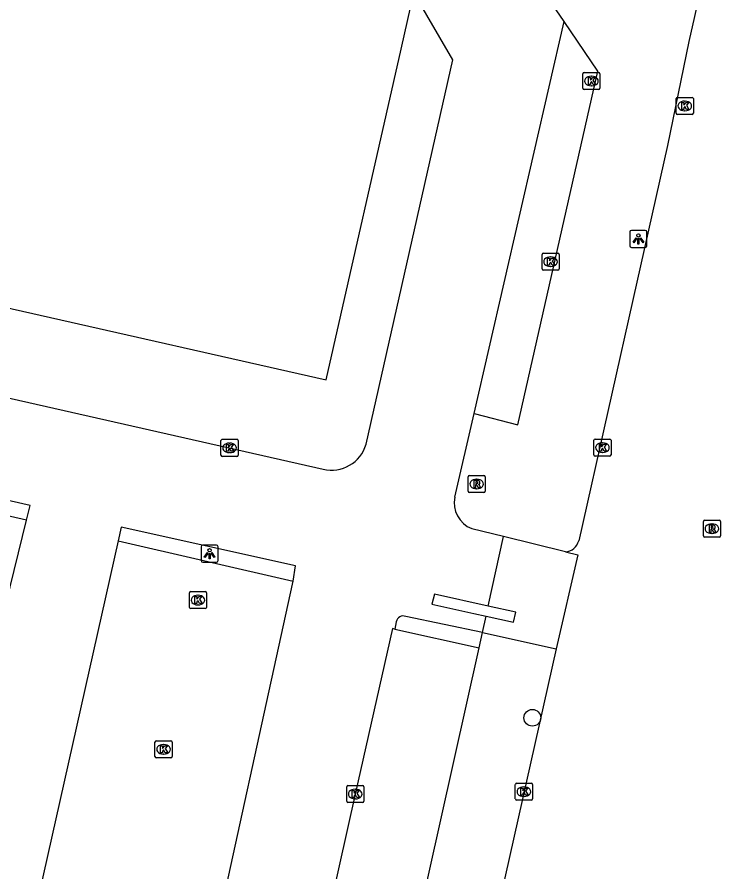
# Model space of a CAD drawing. Extents: x 162172 to 163187, y 382874 to 383684.
# Drawn here: x 162523.1 to 162564.7, y 383051.6 to 383101.7 of the extents above; entities that cross this region are included whole.
import ezdxf

# ---------------------------------------------------------------- set-up
doc = ezdxf.new("R2010")
doc.units = 0
for name, color, linetype in [('IMGEO_Boom', 7, 'Continuous'), ('IMGEO_Kolk', 7, 'Continuous'), ('IMGEO_Lichtpunt', 7, 'Continuous'), ('IMGEO_Pand', 7, 'Continuous'), ('IMGEO_Parkeervlak_open', 7, 'Continuous'), ('IMGEO_Rijbaan_lokaal_open', 7, 'Continuous'), ('IMGEO_Rioolput', 7, 'Continuous'), ('IMGEO_Voetpad_open', 7, 'Continuous')]:
    doc.layers.add(name, color=color, linetype=linetype)

msp = doc.modelspace()

# ---------------------------------------------------------------- linework, layer by layer
at = {"layer": 'IMGEO_Boom'}
msp.add_circle((162553.294, 383060.664), 0.489, dxfattribs=at)
at = {"layer": 'IMGEO_Kolk'}
for p, q in [((162556.254, 383097.539), (162556.254, 383098.391)), ((162556.329, 383098.465), (162557.181, 383098.465)), ((162556.742, 383098.245), (162556.767, 383098.245)), ((162557.255, 383098.391), (162557.255, 383097.539)), ((162556.765, 383097.685), (162556.74, 383097.685)), ((162557.181, 383097.465), (162556.329, 383097.465)), ((162561.723, 383096.081), (162561.723, 383096.933)), ((162561.798, 383097.007), (162562.65, 383097.007)), ((162562.211, 383096.787), (162562.236, 383096.787)), ((162562.724, 383096.933), (162562.724, 383096.081)), ((162562.234, 383096.227), (162562.209, 383096.227)), ((162562.65, 383096.007), (162561.798, 383096.007)), ((162553.863, 383086.955), (162553.863, 383087.807)), ((162553.938, 383087.881), (162554.79, 383087.881)), ((162554.351, 383087.661), (162554.376, 383087.661)), ((162554.864, 383087.807), (162554.864, 383086.955)), ((162554.374, 383087.101), (162554.349, 383087.101)), ((162554.79, 383086.881), (162553.938, 383086.881)), ((162535.059, 383076.05), (162535.059, 383076.902)), ((162535.134, 383076.976), (162535.986, 383076.976)), ((162535.547, 383076.756), (162535.572, 383076.756)), ((162536.06, 383076.902), (162536.06, 383076.05)), ((162556.9, 383076.065), (162556.9, 383076.917)), ((162556.975, 383076.991), (162557.827, 383076.991)), ((162557.388, 383076.771), (162557.413, 383076.771)), ((162557.901, 383076.917), (162557.901, 383076.065)), ((162535.57, 383076.196), (162535.545, 383076.196)), ((162557.411, 383076.211), (162557.386, 383076.211)), ((162535.986, 383075.976), (162535.134, 383075.976)), ((162557.827, 383075.991), (162556.975, 383075.991)), ((162533.21, 383067.133), (162533.21, 383067.985)), ((162533.285, 383068.059), (162534.137, 383068.059)), ((162534.211, 383067.985), (162534.211, 383067.133)), ((162533.698, 383067.839), (162533.723, 383067.839)), ((162534.137, 383067.059), (162533.285, 383067.059)), ((162533.721, 383067.279), (162533.696, 383067.279)), ((162531.194, 383058.391), (162531.194, 383059.243)), ((162531.269, 383059.317), (162532.121, 383059.317)), ((162531.682, 383059.097), (162531.707, 383059.097)), ((162532.195, 383059.243), (162532.195, 383058.391)), ((162531.705, 383058.537), (162531.68, 383058.537)), ((162532.121, 383058.317), (162531.269, 383058.317)), ((162542.422, 383055.769), (162542.422, 383056.621)), ((162542.497, 383056.695), (162543.349, 383056.695)), ((162542.91, 383056.475), (162542.935, 383056.475)), ((162543.423, 383056.621), (162543.423, 383055.769)), ((162552.298, 383055.909), (162552.298, 383056.761)), ((162552.373, 383056.835), (162553.225, 383056.835)), ((162552.786, 383056.615), (162552.811, 383056.615)), ((162553.299, 383056.761), (162553.299, 383055.909)), ((162552.809, 383056.055), (162552.784, 383056.055)), ((162543.349, 383055.695), (162542.497, 383055.695)), ((162542.933, 383055.915), (162542.908, 383055.915)), ((162553.225, 383055.835), (162552.373, 383055.835))]:
    msp.add_line(p, q, dxfattribs=at)
for points in [[(162556.254, 383097.539), (162556.254, 383098.391)], [(162556.329, 383098.465), (162557.181, 383098.465)], [(162556.575, 383098.165), (162556.698, 383098.165), (162556.698, 383098.014), (162556.828, 383098.165), (162556.992, 383098.165), (162556.846, 383098.014), (162556.999, 383097.765), (162556.847, 383097.765), (162556.762, 383097.929), (162556.698, 383097.862), (162556.698, 383097.765), (162556.575, 383097.765), (162556.575, 383098.165)], [(162557.255, 383098.391), (162557.255, 383097.539)], [(162557.181, 383097.465), (162556.329, 383097.465)], [(162561.723, 383096.081), (162561.723, 383096.933)], [(162561.798, 383097.007), (162562.65, 383097.007)], [(162562.044, 383096.707), (162562.167, 383096.707), (162562.167, 383096.556), (162562.297, 383096.707), (162562.461, 383096.707), (162562.315, 383096.556), (162562.468, 383096.307), (162562.316, 383096.307), (162562.231, 383096.471), (162562.167, 383096.404), (162562.167, 383096.307), (162562.044, 383096.307), (162562.044, 383096.707)], [(162562.724, 383096.933), (162562.724, 383096.081)], [(162562.65, 383096.007), (162561.798, 383096.007)], [(162553.863, 383086.955), (162553.863, 383087.807)], [(162553.938, 383087.881), (162554.79, 383087.881)], [(162554.184, 383087.581), (162554.307, 383087.581), (162554.307, 383087.43), (162554.437, 383087.581), (162554.601, 383087.581), (162554.455, 383087.43), (162554.608, 383087.181), (162554.456, 383087.181), (162554.371, 383087.345), (162554.307, 383087.278), (162554.307, 383087.181), (162554.184, 383087.181), (162554.184, 383087.581)], [(162554.864, 383087.807), (162554.864, 383086.955)], [(162554.79, 383086.881), (162553.938, 383086.881)], [(162535.059, 383076.05), (162535.059, 383076.902)], [(162535.134, 383076.976), (162535.986, 383076.976)], [(162535.38, 383076.676), (162535.503, 383076.676), (162535.503, 383076.525), (162535.633, 383076.676), (162535.797, 383076.676), (162535.651, 383076.525), (162535.804, 383076.276), (162535.652, 383076.276), (162535.567, 383076.44), (162535.503, 383076.373), (162535.503, 383076.276), (162535.38, 383076.276), (162535.38, 383076.676)], [(162536.06, 383076.902), (162536.06, 383076.05)], [(162556.9, 383076.065), (162556.9, 383076.917)], [(162556.975, 383076.991), (162557.827, 383076.991)], [(162557.221, 383076.691), (162557.344, 383076.691), (162557.344, 383076.54), (162557.474, 383076.691), (162557.638, 383076.691), (162557.492, 383076.54), (162557.645, 383076.291), (162557.493, 383076.291), (162557.408, 383076.455), (162557.344, 383076.388), (162557.344, 383076.291), (162557.221, 383076.291), (162557.221, 383076.691)], [(162557.901, 383076.917), (162557.901, 383076.065)], [(162535.986, 383075.976), (162535.134, 383075.976)], [(162557.827, 383075.991), (162556.975, 383075.991)], [(162533.21, 383067.133), (162533.21, 383067.985)], [(162533.285, 383068.059), (162534.137, 383068.059)], [(162534.211, 383067.985), (162534.211, 383067.133)], [(162533.531, 383067.759), (162533.654, 383067.759), (162533.654, 383067.608), (162533.784, 383067.759), (162533.948, 383067.759), (162533.802, 383067.608), (162533.955, 383067.359), (162533.803, 383067.359), (162533.718, 383067.523), (162533.654, 383067.456), (162533.654, 383067.359), (162533.531, 383067.359), (162533.531, 383067.759)], [(162534.137, 383067.059), (162533.285, 383067.059)], [(162531.194, 383058.391), (162531.194, 383059.243)], [(162531.269, 383059.317), (162532.121, 383059.317)], [(162531.515, 383059.017), (162531.638, 383059.017), (162531.638, 383058.866), (162531.768, 383059.017), (162531.932, 383059.017), (162531.786, 383058.866), (162531.939, 383058.617), (162531.787, 383058.617), (162531.702, 383058.781), (162531.638, 383058.714), (162531.638, 383058.617), (162531.515, 383058.617), (162531.515, 383059.017)], [(162532.195, 383059.243), (162532.195, 383058.391)], [(162532.121, 383058.317), (162531.269, 383058.317)], [(162542.422, 383055.769), (162542.422, 383056.621)], [(162542.497, 383056.695), (162543.349, 383056.695)], [(162543.423, 383056.621), (162543.423, 383055.769)], [(162552.298, 383055.909), (162552.298, 383056.761)], [(162552.373, 383056.835), (162553.225, 383056.835)], [(162552.619, 383056.535), (162552.742, 383056.535), (162552.742, 383056.384), (162552.872, 383056.535), (162553.036, 383056.535), (162552.89, 383056.384), (162553.043, 383056.135), (162552.891, 383056.135), (162552.806, 383056.299), (162552.742, 383056.232), (162552.742, 383056.135), (162552.619, 383056.135), (162552.619, 383056.535)], [(162553.299, 383056.761), (162553.299, 383055.909)], [(162542.743, 383056.395), (162542.866, 383056.395), (162542.866, 383056.244), (162542.996, 383056.395), (162543.16, 383056.395), (162543.014, 383056.244), (162543.167, 383055.995), (162543.015, 383055.995), (162542.93, 383056.159), (162542.866, 383056.092), (162542.866, 383055.995), (162542.743, 383055.995), (162542.743, 383056.395)], [(162543.349, 383055.695), (162542.497, 383055.695)], [(162553.225, 383055.835), (162552.373, 383055.835)]]:
    msp.add_lwpolyline(points, dxfattribs=at)
for centre, start, end in [((162556.331, 383098.389), 91.552, 178.448), ((162556.331, 383098.389), 91.552, 178.448), ((162557.179, 383098.389), 1.552, 88.448), ((162557.179, 383098.389), 1.552, 88.448), ((162556.331, 383097.541), 181.552, 268.448), ((162556.331, 383097.541), 181.552, 268.448), ((162557.179, 383097.541), 271.552, 358.448), ((162557.179, 383097.541), 271.552, 358.448), ((162561.8, 383096.931), 91.552, 178.448), ((162561.8, 383096.931), 91.552, 178.448), ((162562.648, 383096.931), 1.552, 88.448), ((162562.648, 383096.931), 1.552, 88.448), ((162561.8, 383096.083), 181.552, 268.448), ((162561.8, 383096.083), 181.552, 268.448), ((162562.648, 383096.083), 271.552, 358.448), ((162562.648, 383096.083), 271.552, 358.448), ((162553.94, 383087.805), 91.552, 178.448), ((162553.94, 383087.805), 91.552, 178.448), ((162554.788, 383087.805), 1.552, 88.448), ((162554.788, 383087.805), 1.552, 88.448), ((162553.94, 383086.957), 181.552, 268.448), ((162553.94, 383086.957), 181.552, 268.448), ((162554.788, 383086.957), 271.552, 358.448), ((162554.788, 383086.957), 271.552, 358.448), ((162535.136, 383076.9), 91.552, 178.448), ((162535.136, 383076.9), 91.552, 178.448), ((162535.984, 383076.9), 1.552, 88.448), ((162535.984, 383076.9), 1.552, 88.448), ((162556.977, 383076.915), 91.552, 178.448), ((162556.977, 383076.915), 91.552, 178.448), ((162557.825, 383076.915), 1.552, 88.448), ((162557.825, 383076.915), 1.552, 88.448), ((162535.136, 383076.052), 181.552, 268.448), ((162535.136, 383076.052), 181.552, 268.448), ((162535.984, 383076.052), 271.552, 358.448), ((162535.984, 383076.052), 271.552, 358.448), ((162556.977, 383076.067), 181.552, 268.448), ((162556.977, 383076.067), 181.552, 268.448), ((162557.825, 383076.067), 271.552, 358.448), ((162557.825, 383076.067), 271.552, 358.448), ((162533.287, 383067.983), 91.552, 178.448), ((162533.287, 383067.983), 91.552, 178.448), ((162534.135, 383067.983), 1.552, 88.448), ((162534.135, 383067.983), 1.552, 88.448), ((162533.287, 383067.135), 181.552, 268.448), ((162533.287, 383067.135), 181.552, 268.448), ((162534.135, 383067.135), 271.552, 358.448), ((162534.135, 383067.135), 271.552, 358.448), ((162531.271, 383059.241), 91.552, 178.448), ((162531.271, 383059.241), 91.552, 178.448), ((162532.119, 383059.241), 1.552, 88.448), ((162532.119, 383059.241), 1.552, 88.448), ((162531.271, 383058.393), 181.552, 268.448), ((162531.271, 383058.393), 181.552, 268.448), ((162532.119, 383058.393), 271.552, 358.448), ((162532.119, 383058.393), 271.552, 358.448), ((162542.499, 383056.619), 91.552, 178.448), ((162542.499, 383056.619), 91.552, 178.448), ((162543.347, 383056.619), 1.552, 88.448), ((162543.347, 383056.619), 1.552, 88.448), ((162552.375, 383056.759), 91.552, 178.448), ((162552.375, 383056.759), 91.552, 178.448), ((162553.223, 383056.759), 1.552, 88.448), ((162553.223, 383056.759), 1.552, 88.448), ((162542.499, 383055.771), 181.552, 268.448), ((162542.499, 383055.771), 181.552, 268.448), ((162543.347, 383055.771), 271.552, 358.448), ((162543.347, 383055.771), 271.552, 358.448), ((162552.375, 383055.911), 181.552, 268.448), ((162552.375, 383055.911), 181.552, 268.448), ((162553.223, 383055.911), 271.552, 358.448), ((162553.223, 383055.911), 271.552, 358.448)]:
    msp.add_arc(centre, 0.0765, start, end, dxfattribs=at)
for centre, major_axis, ratio, start_param, end_param in [((162556.741, 383097.965), (-0.387, 0.002), 0.722429, 4.712389, 7.853982), ((162556.766, 383097.965), (-0.39, 0.002), 0.717154, 1.570796, 4.712389), ((162562.21, 383096.507), (-0.387, 0.002), 0.722429, 4.712389, 7.853982), ((162562.235, 383096.507), (-0.39, 0.002), 0.717154, 1.570796, 4.712389), ((162554.35, 383087.381), (-0.387, 0.002), 0.722429, 4.712389, 7.853982), ((162554.375, 383087.381), (-0.39, 0.002), 0.717154, 1.570796, 4.712389), ((162535.546, 383076.476), (-0.387, 0.002), 0.722429, 4.712389, 7.853982), ((162535.571, 383076.476), (-0.39, 0.002), 0.717154, 1.570796, 4.712389), ((162557.387, 383076.491), (-0.387, 0.002), 0.722429, 4.712389, 7.853982), ((162557.412, 383076.491), (-0.39, 0.002), 0.717154, 1.570796, 4.712389), ((162533.697, 383067.559), (-0.387, 0.002), 0.722429, 4.712389, 7.853982), ((162533.722, 383067.559), (-0.39, 0.002), 0.717154, 1.570796, 4.712389), ((162531.681, 383058.817), (-0.387, 0.002), 0.722429, 4.712389, 7.853982), ((162531.706, 383058.817), (-0.39, 0.002), 0.717154, 1.570796, 4.712389), ((162542.909, 383056.195), (-0.387, 0.002), 0.722429, 4.712389, 7.853982), ((162542.934, 383056.195), (-0.39, 0.002), 0.717154, 1.570796, 4.712389), ((162552.785, 383056.335), (-0.387, 0.002), 0.722429, 4.712389, 7.853982), ((162552.81, 383056.335), (-0.39, 0.002), 0.717154, 1.570796, 4.712389)]:
    msp.add_ellipse(centre, major_axis=major_axis, ratio=ratio, start_param=start_param, end_param=end_param, dxfattribs=at)
at = {"layer": 'IMGEO_Lichtpunt'}
for p, q in [((162559.006, 383089.122), (162559.006, 383088.315)), ((162559.006, 383089.122), (162559.006, 383088.315)), ((162559.908, 383089.217), (162559.1, 383089.217)), ((162559.908, 383089.217), (162559.1, 383089.217)), ((162560.002, 383088.315), (162560.002, 383089.122)), ((162560.002, 383088.315), (162560.002, 383089.122)), ((162559.1, 383088.221), (162559.908, 383088.221)), ((162559.1, 383088.221), (162559.908, 383088.221)), ((162533.893, 383070.68), (162533.893, 383069.873)), ((162533.893, 383070.68), (162533.893, 383069.873)), ((162534.795, 383070.775), (162533.987, 383070.775)), ((162534.795, 383070.775), (162533.987, 383070.775)), ((162534.889, 383069.873), (162534.889, 383070.68)), ((162534.889, 383069.873), (162534.889, 383070.68)), ((162533.987, 383069.779), (162534.795, 383069.779)), ((162533.987, 383069.779), (162534.795, 383069.779))]:
    msp.add_line(p, q, dxfattribs=at)
for points in [[(162559.38, 383088.786), (162559.419, 383088.758), (162559.231, 383088.496), (162559.193, 383088.523), (162559.38, 383088.786)], [(162559.482, 383088.738), (162559.529, 383088.738), (162559.529, 383088.416), (162559.482, 383088.416), (162559.482, 383088.738)], [(162559.592, 383088.758), (162559.63, 383088.785), (162559.817, 383088.523), (162559.778, 383088.495), (162559.592, 383088.758)], [(162534.267, 383070.344), (162534.306, 383070.316), (162534.118, 383070.054), (162534.08, 383070.081), (162534.267, 383070.344)], [(162534.369, 383070.296), (162534.416, 383070.296), (162534.416, 383069.974), (162534.369, 383069.974), (162534.369, 383070.296)], [(162534.479, 383070.316), (162534.517, 383070.343), (162534.704, 383070.081), (162534.665, 383070.053), (162534.479, 383070.316)]]:
    msp.add_lwpolyline(points, dxfattribs=at)
for centre in [(162559.505, 383088.92), (162534.392, 383070.478)]:
    msp.add_circle(centre, 0.0994, dxfattribs=at)
for centre, start, end in [((162559.1, 383089.122), 90, 180), ((162559.1, 383089.122), 90, 180), ((162559.908, 383089.122), 0, 90), ((162559.908, 383089.122), 0, 90), ((162559.1, 383088.315), 180, 270), ((162559.1, 383088.315), 180, 270), ((162559.908, 383088.315), 270, 0), ((162559.908, 383088.315), 270, 360), ((162533.987, 383070.68), 90, 180), ((162533.987, 383070.68), 90, 180), ((162534.795, 383070.68), 0, 90), ((162534.795, 383070.68), 0, 90), ((162533.987, 383069.873), 180, 270), ((162533.987, 383069.873), 180, 270), ((162534.795, 383069.873), 270, 0), ((162534.795, 383069.873), 270, 360)]:
    msp.add_arc(centre, 0.0946, start, end, dxfattribs=at)
at = {"layer": 'IMGEO_Pand'}
msp.add_lwpolyline([(162484.409, 383093.295), (162500, 383089.778), (162504.597, 383088.741), (162505.635, 383088.507), (162541.223, 383080.464), (162545.606, 383099.824), (162546.358, 383103.146)], dxfattribs=at)
at = {"layer": 'IMGEO_Parkeervlak_open'}
for points in [[(162523.676, 383072.244), (162518.351, 383073.443), (162517.251, 383068.557), (162512.355, 383069.655)], [(162529.046, 383071.027), (162539.292, 383068.672)], [(162545.233, 383065.861), (162550.171, 383064.753)]]:
    msp.add_lwpolyline(points, dxfattribs=at)
at = {"layer": 'IMGEO_Rijbaan_lokaal_open'}
for points in [[(162573.627, 383149.824), (162571.847, 383141.703), (162568.093, 383125.214), (162565.752, 383114.895), (162564.59, 383109.703), (162562.464, 383100.284), (162561.209, 383094.198), (162559.406, 383086.19), (162556.009, 383071.037)], [(162555.159, 383101.444), (162552.709, 383105.032)], [(162543.557, 383076.689), (162548.631, 383099.213), (162546.358, 383103.146)], [(162549.882, 383078.496), (162555.159, 383101.444)], [(162458.188, 383093.991), (162541.036, 383075.236)], [(162548.755, 383073.595), (162549.882, 383078.496)], [(162523.676, 383072.244), (162523.877, 383073.096), (162518.898, 383074.227), (162513.735, 383075.394), (162513.527, 383074.529), (162512.355, 383069.655)], [(162512.355, 383069.655), (162508.111, 383050.548), (162513.287, 383049.441), (162518.202, 383048.357), (162522.472, 383067.385), (162523.676, 383072.244)], [(162539.292, 383068.672), (162539.425, 383069.56), (162529.218, 383071.835), (162529.046, 383071.027)], [(162551.611, 383071.283), (162549.749, 383071.742)], [(162529.046, 383071.027), (162523.692, 383047.165), (162524.854, 383046.904), (162534.073, 383044.836), (162539.292, 383068.672)], [(162550.713, 383067.204), (162551.611, 383071.283)], [(162555.229, 383070.386), (162555.955, 383070.206), (162554.686, 383064.7)], [(162550.713, 383067.204), (162547.558, 383067.912), (162547.41, 383067.328), (162549.876, 383066.775), (162550.584, 383066.618)], [(162550.374, 383065.662), (162545.879, 383066.604)], [(162550.374, 383065.662), (162550.584, 383066.618)], [(162545.324, 383066.29), (162545.233, 383065.861)], [(162545.233, 383065.861), (162545.109, 383065.887), (162542.923, 383056.195), (162539.046, 383038.87)], [(162554.686, 383064.7), (162550.714, 383046.937), (162550.376, 383045.454)]]:
    msp.add_lwpolyline(points, dxfattribs=at)
for centre, radius, start, end in [((162541.543, 383077.27), 2.096, 256.0037, 343.911), ((162550.336, 383073.25), 1.618, 167.6871, 248.7336), ((162555.181, 383071.237), 0.852, 273.2479, 346.4499), ((162545.739, 383066.205), 0.423, 70.6271, 168.3723)]:
    msp.add_arc(centre, radius, start, end, dxfattribs=at)
at = {"layer": 'IMGEO_Rioolput'}
for p, q in [((162549.533, 383073.932), (162549.533, 383074.784)), ((162549.608, 383074.858), (162550.46, 383074.858)), ((162550.021, 383074.638), (162550.046, 383074.638)), ((162550.534, 383074.784), (162550.534, 383073.932)), ((162550.044, 383074.078), (162550.019, 383074.078)), ((162550.46, 383073.858), (162549.608, 383073.858)), ((162563.31, 383071.317), (162563.31, 383072.169)), ((162563.385, 383072.243), (162564.237, 383072.243)), ((162563.798, 383072.023), (162563.823, 383072.023)), ((162564.311, 383072.169), (162564.311, 383071.317)), ((162564.237, 383071.243), (162563.385, 383071.243)), ((162563.821, 383071.463), (162563.796, 383071.463))]:
    msp.add_line(p, q, dxfattribs=at)
for points in [[(162549.533, 383073.932), (162549.533, 383074.784)], [(162549.608, 383074.858), (162550.46, 383074.858)], [(162550.122, 383074.556), (162549.87, 383074.558), (162549.87, 383074.158)], [(162550.534, 383074.784), (162550.534, 383073.932)], [(162549.87, 383074.158), (162549.994, 383074.158), (162549.994, 383074.32), (162550.005, 383074.32)], [(162550.048, 383074.477), (162549.994, 383074.477), (162549.994, 383074.396)], [(162549.994, 383074.396), (162550.046, 383074.396)], [(162550.052, 383074.291), (162550.123, 383074.158), (162550.263, 383074.158), (162550.198, 383074.284)], [(162550.46, 383073.858), (162549.608, 383073.858)], [(162563.31, 383071.317), (162563.31, 383072.169)], [(162563.385, 383072.243), (162564.237, 383072.243)], [(162564.311, 383072.169), (162564.311, 383071.317)], [(162563.899, 383071.941), (162563.647, 383071.943), (162563.647, 383071.543)], [(162563.647, 383071.543), (162563.771, 383071.543), (162563.771, 383071.705), (162563.782, 383071.705)], [(162563.825, 383071.862), (162563.771, 383071.862), (162563.771, 383071.781)], [(162563.771, 383071.781), (162563.823, 383071.781)], [(162563.829, 383071.676), (162563.9, 383071.543), (162564.04, 383071.543), (162563.975, 383071.669)], [(162564.237, 383071.243), (162563.385, 383071.243)]]:
    msp.add_lwpolyline(points, dxfattribs=at)
for centre, radius, start, end in [((162549.61, 383074.782), 0.0765, 91.552, 178.448), ((162549.61, 383074.782), 0.0765, 91.552, 178.448), ((162550.121, 383074.446), 0.109, 350.3612, 89.416), ((162550.458, 383074.782), 0.0765, 1.552, 88.448), ((162550.458, 383074.782), 0.0765, 1.552, 88.448), ((162550.004, 383074.267), 0.0533, 26.0293, 88.6989), ((162550.03, 383074.585), 0.19, 274.7715, 282.9687), ((162550.054, 383074.381), 0.0964, 77.0061, 93.1865), ((162550.068, 383074.438), 0.0378, 276.6634, 79.6772), ((162550.119, 383074.446), 0.112, 277.5842, 350.9817), ((162550.103, 383074.231), 0.108, 29.5134, 73.7905), ((162549.61, 383073.934), 0.0765, 181.552, 268.448), ((162549.61, 383073.934), 0.0765, 181.552, 268.448), ((162550.458, 383073.934), 0.0765, 271.552, 358.448), ((162550.458, 383073.934), 0.0765, 271.552, 358.448), ((162563.387, 383072.167), 0.0765, 91.552, 178.448), ((162563.387, 383072.167), 0.0765, 91.552, 178.448), ((162564.235, 383072.167), 0.0765, 1.552, 88.448), ((162564.235, 383072.167), 0.0765, 1.552, 88.448), ((162563.781, 383071.652), 0.0533, 26.0293, 88.6989), ((162563.807, 383071.97), 0.19, 274.7715, 282.9687), ((162563.831, 383071.766), 0.0964, 77.0061, 93.1865), ((162563.845, 383071.823), 0.0378, 276.6634, 79.6772), ((162563.898, 383071.831), 0.109, 350.3612, 89.416), ((162563.896, 383071.831), 0.112, 277.5842, 350.9817), ((162563.88, 383071.616), 0.108, 29.5134, 73.7905), ((162563.387, 383071.319), 0.0765, 181.552, 268.448), ((162563.387, 383071.319), 0.0765, 181.552, 268.448), ((162564.235, 383071.319), 0.0765, 271.552, 358.448), ((162564.235, 383071.319), 0.0765, 271.552, 358.448)]:
    msp.add_arc(centre, radius, start, end, dxfattribs=at)
for centre, major_axis, ratio, start_param, end_param in [((162550.02, 383074.358), (-0.387, 0.002), 0.722429, 4.712389, 7.853982), ((162550.045, 383074.358), (-0.39, 0.002), 0.717154, 1.570796, 4.712389), ((162563.797, 383071.743), (-0.387, 0.002), 0.722429, 4.712389, 7.853982), ((162563.822, 383071.743), (-0.39, 0.002), 0.717154, 1.570796, 4.712389)]:
    msp.add_ellipse(centre, major_axis=major_axis, ratio=ratio, start_param=start_param, end_param=end_param, dxfattribs=at)
at = {"layer": 'IMGEO_Voetpad_open'}
for points in [[(162549.882, 383078.496), (162552.447, 383077.827), (162557.134, 383098.552), (162555.159, 383101.444)], [(162555.229, 383070.386), (162551.611, 383071.283)], [(162550.584, 383066.618), (162552.192, 383066.261), (162552.325, 383066.842), (162550.713, 383067.204)], [(162550.171, 383064.753), (162550.374, 383065.662)], [(162550.374, 383065.662), (162554.686, 383064.7)], [(162544.152, 383037.734), (162545.002, 383041.552), (162550.171, 383064.753)]]:
    msp.add_lwpolyline(points, dxfattribs=at)

doc.saveas('drawing.dxf')
